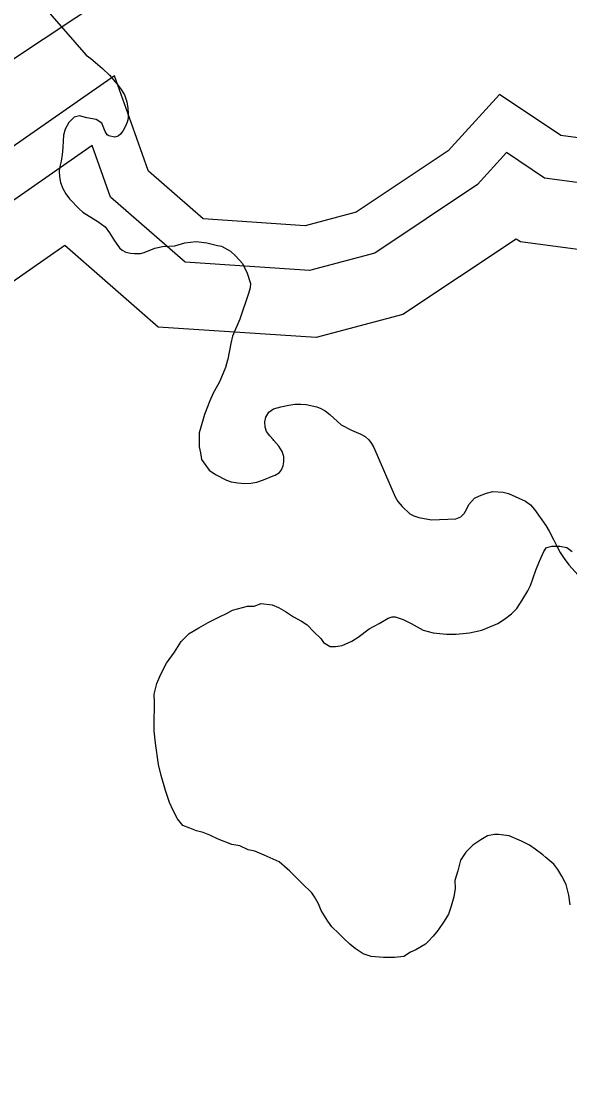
# Model space of a CAD drawing. Extents: x 2001466 to 2224147, y 644118 to 847247.
# Drawn here: x 2058059 to 2058868, y 760230 to 761821 of the extents above; entities that cross this region are included whole.
import ezdxf

# ---------------------------------------------------------------- set-up
doc = ezdxf.new("R2010")
doc.units = 0
for name, color, linetype in [('Exist Boundary Political City Limit New', 7, 'Continuous'), ('Exist Hydrographic Buffer Line', 7, 'Continuous'), ('Exist Hydrographic Lake Shore', 7, 'Continuous'), ('Exist Hydrographic Misc Water Feature', 7, 'Continuous'), ('Exist Road Secondary Type 51 Attributed', 7, 'Continuous'), ('Map Preparation Boundary City Limit Buffer Line', 7, 'Continuous')]:
    doc.layers.add(name, color=color, linetype=linetype)

msp = doc.modelspace()

# ---------------------------------------------------------------- linework, layer by layer
at = {"layer": 'Exist Boundary Political City Limit New'}
for points in [[(2058086.8, 761848.3), (2058154.2, 761771.6), (2058160.9, 761766.5), (2058177.9, 761752), (2058188.4, 761741.8), (2058199.6, 761728.8), (2058205.9, 761721), (2058210.8, 761712.8), (2058214, 761702.5), (2058215.5, 761693.1), (2058216, 761684.9), (2058215.9, 761678.1), (2058214.6, 761672.7), (2058212.1, 761666.6), (2058208.6, 761660.3), (2058207.4, 761658.5), (2058205.2, 761655.3), (2058201.2, 761651.8), (2058195.9, 761650.5), (2058187.6, 761652.4), (2058184.9, 761654), (2058182.2, 761658.7), (2058177.2, 761671.2), (2058169, 761676.3), (2058155.1, 761678.9), (2058143.9, 761681.7), (2058136.4, 761679.8), (2058128.6, 761672.1), (2058122.9, 761662.1), (2058120.4, 761653.2), (2058119.5, 761635.4), (2058119, 761629.2), (2058118.6, 761624.7), (2058117.1, 761614.8), (2058115.2, 761607.1), (2058114.2, 761600.5), (2058114.6, 761592), (2058116.1, 761583.3), (2058119.4, 761574.5), (2058123.9, 761566.6), (2058129.5, 761559.3), (2058143.5, 761544.5), (2058149.2, 761539.4), (2058154.5, 761535.9)], [(2058154.5, 761535.9), (2058171.4, 761525.6), (2058181.9, 761517.8), (2058188.6, 761509.1), (2058196, 761497.3), (2058203, 761486.7), (2058207.1, 761483.2), (2058212.6, 761480.6), (2058219.4, 761479), (2058225.2, 761478.4), (2058234.4, 761478.4), (2058239.8, 761480.1), (2058255.4, 761486.5), (2058266.8, 761488.7), (2058285.1, 761489.6), (2058299.6, 761494.2), (2058316.4, 761496.3), (2058332.4, 761494.4), (2058347.8, 761490.3), (2058353.8, 761489.2), (2058367, 761482), (2058374.5, 761475), (2058384.9, 761463.7), (2058392, 761449.5), (2058396.5, 761434), (2058396.2, 761427.8), (2058393.9, 761419.4), (2058380.9, 761381.2), (2058370.2, 761356.1), (2058367.5, 761345.3), (2058363, 761322.1), (2058362.8, 761321.1), (2058360, 761309.9), (2058351.4, 761289.6), (2058347.8, 761283.2), (2058341.8, 761272.3), (2058336.5, 761260.7), (2058328.8, 761240.6), (2058326.6, 761233.9), (2058321.1, 761213.3), (2058321, 761192.9), (2058322.8, 761183.8), (2058323.9, 761177.4), (2058324.5, 761174), (2058335.6, 761158.2), (2058344.9, 761151.8), (2058361.5, 761143.4), (2058368.4, 761141.1), (2058377.9, 761139.6), (2058387.8, 761138.7), (2058397.1, 761138.9), (2058406, 761140.5), (2058415.9, 761143.8), (2058430.4, 761149.7), (2058433.2, 761150.8), (2058439.5, 761154.7), (2058442.6, 761158.9), (2058444.9, 761164.7), (2058446.1, 761170.7), (2058446, 761178.4), (2058443.5, 761185.7), (2058438.5, 761193.7), (2058431.4, 761202.3), (2058430.1, 761203.6), (2058425.1, 761208.8), (2058420.4, 761215.3), (2058418.4, 761221.9), (2058418, 761229.5), (2058419.4, 761236.8), (2058423.6, 761243.8), (2058430.9, 761248.7), (2058441.5, 761251.9), (2058453.1, 761254.4), (2058462.1, 761255.8), (2058470.9, 761255.9), (2058478.8, 761255.2), (2058494.5, 761251.9), (2058500.8, 761249.5), (2058507, 761245.9), (2058513.9, 761240.6), (2058530.5, 761225.5), (2058545.8, 761217.5), (2058559.9, 761211.7), (2058565.9, 761208.1), (2058571.4, 761203.2), (2058575.6, 761197.6), (2058578.9, 761192), (2058610.2, 761119.1), (2058614.2, 761112.1), (2058620.6, 761104.8), (2058632.1, 761093.9), (2058637.8, 761090.6), (2058645.4, 761088.3), (2058664.2, 761084.7), (2058700.2, 761086.3), (2058707.5, 761089.4), (2058712.1, 761094.4), (2058716.1, 761101), (2058719.4, 761107.4), (2058727.6, 761117)], [(2058727.6, 761117), (2058734.8, 761120.6), (2058745.5, 761124.4), (2058754.6, 761126.6), (2058770.1, 761126), (2058777.8, 761123.6), (2058802.9, 761112.7), (2058810.2, 761106.9), (2058816, 761100.2), (2058832.8, 761076.4), (2058837.9, 761068.2), (2058844.5, 761055.9), (2058849.1, 761046.1), (2058854.1, 761036.8), (2058860.2, 761027.6), (2058867.1, 761018.6), (2058880.8, 761003)]]:
    msp.add_lwpolyline(points, dxfattribs=at)
at = {"layer": 'Exist Hydrographic Buffer Line'}
msp.add_line((2058190.1, 761561.8), (2058162.8, 761638.2), dxfattribs=at)
for points in [[(2058162.8, 761638.2), (2057666.8, 761292.5), (2057703.5, 761222.4), (2057697.4, 761076.2), (2057653.3, 760921.8), (2057617.2, 760849.7), (2057617.2, 760827.3), (2057632.6, 760760.6), (2057627.8, 760634.9), (2057726.9, 760387.1), (2057737.9, 760255.3), (2057743.7, 760132.1), (2057703.5, 760046.6), (2057707.3, 759971.7), (2057742.3, 759871.7), (2057746.9, 759807.2), (2057832.7, 759654.5), (2057875.3, 759540.8), (2057835.5, 759469.1), (2057772.5, 759354.5), (2057694.4, 759302.4)], [(2059424.8, 761591.7), (2059405.8, 761601.2), (2059238.7, 761586.4), (2059139.7, 761622.4), (2059016.1, 761565.4), (2058831.2, 761590), (2058775, 761627.5), (2058732, 761580.3), (2058580.4, 761479.2), (2058484, 761453.4), (2058300.1, 761465.7), (2058190.1, 761561.8)], [(2059238.3, 761481.8), (2059144.2, 761516.1), (2059031.5, 761464), (2058795.6, 761495.5), (2058788.9, 761499.9), (2058621.5, 761388.3), (2058493.7, 761354.2), (2058260.4, 761369.7), (2058122.5, 761490.1)], [(2058122.5, 761490.1), (2057794.2, 761261.3), (2057802.9, 761244.6), (2057795.2, 761060.4), (2057745.4, 760886), (2057717.6, 760830.3), (2057731.5, 760770), (2057726.9, 760652.1), (2057823.8, 760409.9), (2057836.1, 760261.7), (2057843.2, 760112.3), (2057803.1, 760026.9), (2057804.9, 759990.8), (2057839.5, 759891.8), (2057843.5, 759836.2), (2057922.2, 759696.1), (2057983.4, 759532.8), (2057921.7, 759421.5), (2057847.1, 759286), (2057693.5, 759183.5)]]:
    msp.add_lwpolyline(points, dxfattribs=at)
at = {"layer": 'Exist Hydrographic Lake Shore'}
for p, q in [((2058169.5, 761722.8), (2058161.8, 761717.5)), ((2058245.8, 761600.9), (2058220.3, 761672.3)), ((2058245.9, 761600.2), (2058245.8, 761600.9))]:
    msp.add_line(p, q, dxfattribs=at)
for points in [[(2058220.3, 761672.3), (2058195.7, 761741.2), (2058169.5, 761722.8)], [(2058161.8, 761717.5), (2057581.8, 761313.2), (2057637.2, 761207.5), (2057632.1, 761086.7), (2057591.9, 760945.7), (2057551.6, 760865.2), (2057551.6, 760819.9), (2057566.7, 760754.4), (2057561.7, 760623.5), (2057662.3, 760371.8), (2057672.4, 760251), (2057677.4, 760145.3), (2057637.2, 760059.7), (2057642.2, 759959), (2057677.4, 759858.3), (2057682.5, 759787.8), (2057773, 759626.7), (2057803.2, 759546.2), (2057778.1, 759500.9), (2057722.7, 759400.2), (2057651.9, 759352.9)], [(2059740.6, 761295.6), (2059619.9, 761346), (2059499.1, 761366.1), (2059569.5, 761406.4), (2059569.5, 761507.1), (2059448.8, 761507.1), (2059519.2, 761617.8), (2059418.6, 761668.2), (2059247.5, 761653), (2059136.8, 761693.3), (2059005.9, 761632.9), (2058855, 761653), (2058764.4, 761713.5), (2058688.9, 761630.4), (2058553, 761539.8), (2058477.6, 761519.6), (2058326.6, 761529.7), (2058245.9, 761600.2)]]:
    msp.add_lwpolyline(points, dxfattribs=at)
at = {"layer": 'Exist Hydrographic Misc Water Feature'}
for points in [[(2058272.4, 760873.1), (2058284.5, 760889.1), (2058294.4, 760905.1), (2058306.3, 760917.1), (2058320.2, 760925.1), (2058334.3, 760933.1), (2058350.1, 760941.3), (2058362.2, 760947.2), (2058370, 760951.2), (2058392.4, 760957.2), (2058402.2, 760957.3), (2058412.3, 760961.5), (2058428.5, 760959.4), (2058438.3, 760955.5), (2058448.4, 760949.5), (2058460.2, 760941.6), (2058472.3, 760935.3), (2058480.3, 760929.6), (2058490.2, 760919.6), (2058500.4, 760909.5), (2058504.5, 760903.6), (2058514.2, 760897.7), (2058522.2, 760897.7), (2058532.2, 760899.4), (2058546.6, 760905.8), (2058556, 760911.6), (2058572, 760923.8), (2058586.6, 760931.8), (2058600.3, 760939.8), (2058606, 760941.8), (2058610.3, 760941.6), (2058622.4, 760937.7), (2058634.1, 760931.8), (2058652, 760921.8), (2058666.3, 760917.7), (2058686.4, 760915.8), (2058700.4, 760915.7), (2058720.3, 760918), (2058738.3, 760921.7), (2058744.2, 760924.1), (2058762.1, 760931.9), (2058772.1, 760938.1), (2058782.4, 760945.9), (2058790, 760954.1), (2058798, 760966.2), (2058806.2, 760980), (2058810.1, 760987.9), (2058814, 760997.9), (2058818.1, 761010.3), (2058823.8, 761024), (2058830, 761038), (2058833.8, 761043.9), (2058841.8, 761046)], [(2058841.8, 761046), (2058853.7, 761046.2), (2058864.2, 761044.2), (2058872, 761038.1)], [(2058868.7, 760516.2), (2058866.9, 760530.2), (2058863.2, 760546.2), (2058856.6, 760558.2), (2058850.7, 760568.4), (2058844.7, 760576.2), (2058832.8, 760586.1), (2058828.7, 760590), (2058817, 760598.3), (2058808.6, 760604), (2058796.9, 760610.2), (2058778.7, 760617.8), (2058762.9, 760619.8), (2058757, 760619.9), (2058746.7, 760617.8), (2058736.9, 760612), (2058725, 760604.1), (2058714.7, 760593.9), (2058706.7, 760582.1), (2058702.8, 760566.1), (2058698.7, 760552.1), (2058698.9, 760539.9), (2058696.9, 760528), (2058693, 760514), (2058689.3, 760502), (2058682.9, 760492), (2058673.3, 760478), (2058666.7, 760469.7), (2058659.1, 760461.9), (2058655, 760457.7), (2058640.9, 760449.7), (2058633.1, 760446), (2058623.3, 760439.8), (2058609.3, 760437.9), (2058601.1, 760437.9), (2058593.1, 760437.9), (2058575.1, 760439.8), (2058563, 760443.6), (2058551.1, 760451.5), (2058543.3, 760457.6), (2058535.3, 760465.7), (2058527.1, 760473.4), (2058517, 760483.5), (2058511.1, 760491.7), (2058501.1, 760507.4), (2058497.2, 760517.4), (2058491.2, 760527.6), (2058487.1, 760533.5), (2058472.8, 760547.4), (2058454.9, 760565.6), (2058438.9, 760579.3), (2058417, 760589.5), (2058403, 760595.3), (2058393.2, 760597.2), (2058380.9, 760603.1), (2058369, 760605.3), (2058349.1, 760613.2), (2058336.8, 760619.1), (2058327, 760623.1), (2058317.1, 760625.4), (2058307.1, 760629.3), (2058296.6, 760633.3), (2058289, 760643), (2058282.5, 760655.4), (2058276.9, 760667.2), (2058271, 760685.1), (2058264.8, 760707.1), (2058260.7, 760723.2), (2058256.6, 760755), (2058254.6, 760773.2), (2058254.6, 760791.1), (2058254.8, 760805.2), (2058254.8, 760814.9), (2058254.6, 760827.1), (2058258.5, 760843.2), (2058264.2, 760856.9), (2058272.4, 760873.1)]]:
    msp.add_lwpolyline(points, dxfattribs=at)
at = {"layer": 'Exist Road Secondary Type 51 Attributed'}
msp.add_lwpolyline([(2059492.5, 763980.3), (2059346.3, 763658.2), (2059135.5, 763193.5), (2058924.6, 762720.1), (2058800.7, 762480.1), (2058641.4, 762244.2), (2058531.9, 762112.1), (2058374.2, 761983.3), (2057854.4, 761638.6), (2057315.2, 761283.5), (2056903.2, 761012.9), (2056481.6, 760721.4), (2056269.1, 760562), (2056103.4, 760379.2), (2055984.3, 760240.7), (2055858.8, 760031.4), (2055702.6, 759646.5), (2055506.3, 759175.4), (2055313.2, 758792.1), (2055007.4, 758203.5)], dxfattribs=at)
at = {"layer": 'Map Preparation Boundary City Limit Buffer Line'}
for points in [[(2058086.8, 761848.3), (2058154.2, 761771.6), (2058160.9, 761766.5), (2058177.9, 761752), (2058188.4, 761741.8), (2058199.6, 761728.8), (2058205.9, 761721), (2058210.8, 761712.8), (2058214, 761702.5), (2058215.5, 761693.1), (2058216, 761684.9), (2058215.9, 761678.1), (2058214.6, 761672.7), (2058212.1, 761666.6), (2058208.6, 761660.3), (2058207.4, 761658.5), (2058205.2, 761655.3), (2058201.2, 761651.8), (2058195.9, 761650.5), (2058187.6, 761652.4), (2058184.9, 761654), (2058182.2, 761658.7), (2058177.2, 761671.2), (2058169, 761676.3), (2058155.1, 761678.9), (2058143.9, 761681.7), (2058136.4, 761679.8), (2058128.6, 761672.1), (2058122.9, 761662.1), (2058120.4, 761653.2), (2058119.5, 761635.4), (2058119, 761629.2), (2058118.6, 761624.7), (2058117.1, 761614.8), (2058115.2, 761607.1), (2058114.2, 761600.5), (2058114.6, 761592), (2058116.1, 761583.3), (2058119.4, 761574.5), (2058123.9, 761566.6), (2058129.5, 761559.3), (2058143.5, 761544.5), (2058149.2, 761539.4), (2058154.5, 761535.9)], [(2058154.5, 761535.9), (2058171.4, 761525.6), (2058181.9, 761517.8), (2058188.6, 761509.1), (2058196, 761497.3), (2058203, 761486.7), (2058207.1, 761483.2), (2058212.6, 761480.6), (2058219.4, 761479), (2058225.2, 761478.4), (2058234.4, 761478.4), (2058239.8, 761480.1), (2058255.4, 761486.5), (2058266.8, 761488.7), (2058285.1, 761489.6), (2058299.6, 761494.2), (2058316.4, 761496.3), (2058332.4, 761494.4), (2058347.8, 761490.3), (2058353.8, 761489.2), (2058367, 761482), (2058374.5, 761475), (2058384.9, 761463.7), (2058392, 761449.5), (2058396.5, 761434), (2058396.2, 761427.8), (2058393.9, 761419.4), (2058380.9, 761381.2), (2058370.2, 761356.1), (2058367.5, 761345.3), (2058363, 761322.1), (2058362.8, 761321.1), (2058360, 761309.9), (2058351.4, 761289.6), (2058347.8, 761283.2), (2058341.8, 761272.3), (2058336.5, 761260.7), (2058328.8, 761240.6), (2058326.6, 761233.9), (2058321.1, 761213.3), (2058321, 761192.9), (2058322.8, 761183.8), (2058323.9, 761177.4), (2058324.5, 761174), (2058335.6, 761158.2), (2058344.9, 761151.8), (2058361.5, 761143.4), (2058368.4, 761141.1), (2058377.9, 761139.6), (2058387.8, 761138.7), (2058397.1, 761138.9), (2058406, 761140.5), (2058415.9, 761143.8), (2058430.4, 761149.7), (2058433.2, 761150.8), (2058439.5, 761154.7), (2058442.6, 761158.9), (2058444.9, 761164.7), (2058446.1, 761170.7), (2058446, 761178.4), (2058443.5, 761185.7), (2058438.5, 761193.7), (2058431.4, 761202.3), (2058430.1, 761203.6), (2058425.1, 761208.8), (2058420.4, 761215.3), (2058418.4, 761221.9), (2058418, 761229.5), (2058419.4, 761236.8), (2058423.6, 761243.8), (2058430.9, 761248.7), (2058441.5, 761251.9), (2058453.1, 761254.4), (2058462.1, 761255.8), (2058470.9, 761255.9), (2058478.8, 761255.2), (2058494.5, 761251.9), (2058500.8, 761249.5), (2058507, 761245.9), (2058513.9, 761240.6), (2058530.5, 761225.5), (2058545.8, 761217.5), (2058559.9, 761211.7), (2058565.9, 761208.1), (2058571.4, 761203.2), (2058575.6, 761197.6), (2058578.9, 761192), (2058610.2, 761119.1), (2058614.2, 761112.1), (2058620.6, 761104.8), (2058632.1, 761093.9), (2058637.8, 761090.6), (2058645.4, 761088.3), (2058664.2, 761084.7), (2058700.2, 761086.3), (2058707.5, 761089.4), (2058712.1, 761094.4), (2058716.1, 761101), (2058719.4, 761107.4), (2058727.6, 761117)], [(2058727.6, 761117), (2058734.8, 761120.6), (2058745.5, 761124.4), (2058754.6, 761126.6), (2058770.1, 761126), (2058777.8, 761123.6), (2058802.9, 761112.7), (2058810.2, 761106.9), (2058816, 761100.2), (2058832.8, 761076.4), (2058837.9, 761068.2), (2058844.5, 761055.9), (2058849.1, 761046.1), (2058854.1, 761036.8), (2058860.2, 761027.6), (2058867.1, 761018.6), (2058880.8, 761003)]]:
    msp.add_lwpolyline(points, dxfattribs=at)

doc.saveas('drawing.dxf')
